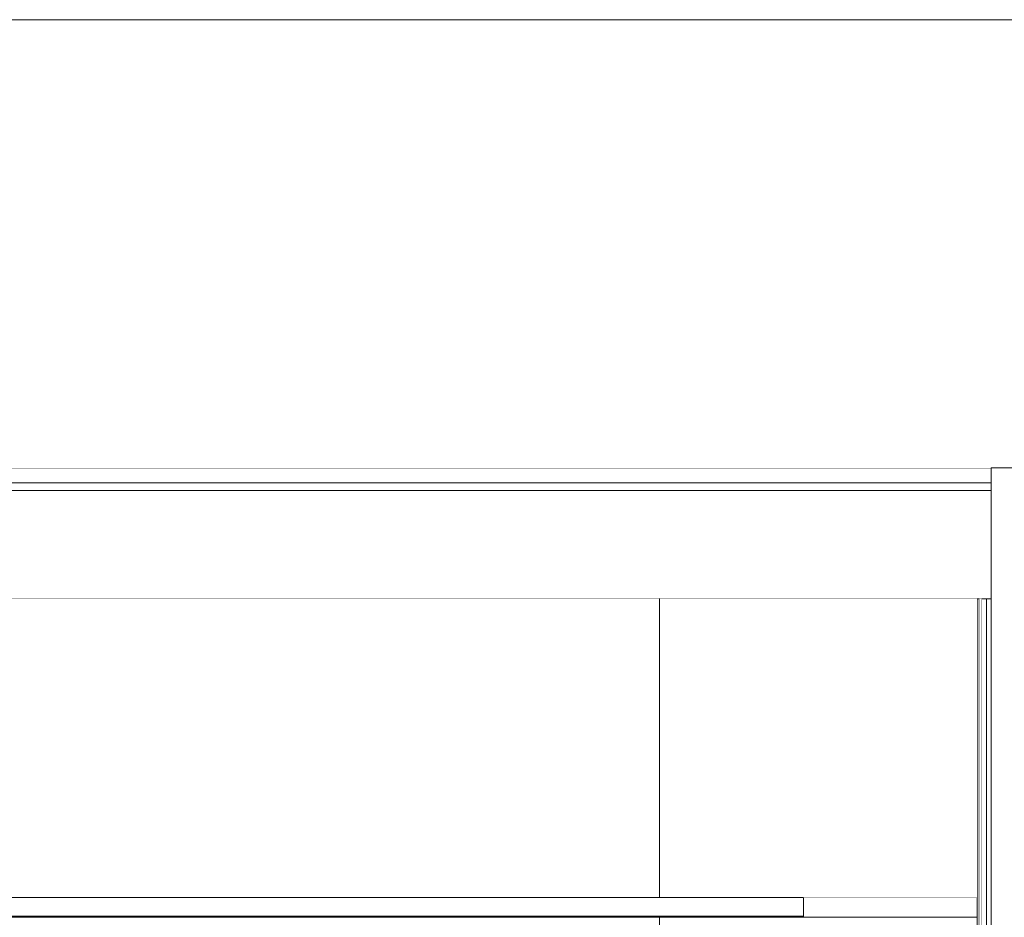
# Model space of a CAD drawing. Header units: millimetres. Extents: x -30280 to 100171, y -17460 to 4378.
# Tile 277 of 281: x 82145 to 84781, y -7363 to -4960. Entities that reach past the tile are written whole.
import ezdxf

# ---------------------------------------------------------------- set-up
doc = ezdxf.new("R2010")
doc.units = ezdxf.units.MM
doc.header["$MEASUREMENT"] = 0
doc.linetypes.add('Wipeout_Contour', pattern=[1000, 0, -1000])
for name, color, linetype in [('07_CR_Cel Ras pladur', 7, 'Continuous'), ('10_ESTR_Fotjats', 7, 'Continuous'), ('12_FAÇ_Façana', 7, 'Continuous'), ('Nuevo_07_CR_Cel Ras armstrong', 7, 'Continuous'), ('Nuevo_08_E_Envans secs', 7, 'Continuous')]:
    doc.layers.add(name, color=color, linetype=linetype)
for name, color, linetype, lineweight in [('07_CR_Cel Ras pladur_Pluma_Nº__1', 7, 'Continuous', 5), ('10_ESTR_Fotjats_Pluma_Nº__1', 7, 'Continuous', 5), ('12_FAÇ_Façana_Pluma_Nº__47', 7, 'Continuous', 20), ('Nuevo_07_CR_Cel Ras armstrong_Pluma_Nº__1', 7, 'Continuous', 5), ('Nuevo_08_E_Envans secs_Pluma_Nº__1', 7, 'Continuous', 5), ('Nuevo_08_E_Envans secs_Pluma_Nº__47', 7, 'Continuous', 20)]:
    doc.layers.add(name, color=color, linetype=linetype, lineweight=lineweight)
doc.layers.add('07_CR_Cel Ras pladur_Pluma_Nº__102', color=7, linetype='Continuous', lineweight=5, true_color=0xcccccc)

# ---------------------------------------------------------------- blocks, each defined once
blk = doc.blocks.new('Elem Sección_196_3', base_point=(91863.5, -13460))
at = {"layer": '10_ESTR_Fotjats_Pluma_Nº__1', "color": 7, "linetype": 'Continuous', "lineweight": 5}
for p, q in [((84746.4, -6160), (79542.7, -6160)), ((84746.4, -6200), (79542.7, -6200)), ((84746.4, -6220), (79542.7, -6220)), ((84708.4, -6510), (79580.7, -6510))]:
    blk.add_line(p, q, dxfattribs=at)
at = {"layer": '10_ESTR_Fotjats_Pluma_Nº__1', "color": 7, "linetype": 'Continuous', "lineweight": 5, "flags": 128}
blk.add_lwpolyline([(84746.4, -6510), (84733.4, -6510), (84720.4, -6510), (84714.4, -6510), (84708.4, -6510)], dxfattribs=at)
blk = doc.blocks.new('Elem Sección_197_3', base_point=(91863.5, -13460))
at = {"color": 254, "linetype": 'Wipeout_Contour', "lineweight": 0, "ltscale": 326267.885272}
blk.add_wipeout([(62557.8, -6160), (100170.8, -6160), (100170.8, -4960), (62557.8, -4960)], dxfattribs=at).dxf.layer = '12_FAÇ_Façana'
at = {"layer": '12_FAÇ_Façana_Pluma_Nº__47', "color": 7, "linetype": 'Continuous', "lineweight": 20}
blk.add_line((100170.8, -4960), (62557.8, -4960), dxfattribs=at)
blk = doc.blocks.new('Elem Sección_203_3', base_point=(91863.5, -13460))
at = {"layer": '07_CR_Cel Ras pladur_Pluma_Nº__1', "color": 7, "linetype": 'Continuous', "lineweight": 5}
blk.add_line((84708.4, -7310), (84243.4, -7310), dxfattribs=at)
at = {"color": 254, "linetype": 'Wipeout_Contour', "lineweight": 0, "ltscale": 329891.303859}
blk.add_wipeout([(80043.4, -7360), (80043.4, -7363), (84243.4, -7363), (84243.4, -7360)], dxfattribs=at).dxf.layer = '07_CR_Cel Ras pladur'
at = {"layer": '07_CR_Cel Ras pladur_Pluma_Nº__1', "color": 7, "linetype": 'Continuous', "lineweight": 5}
for p, q in [((84243.4, -7310), (84243.4, -7360)), ((84243.4, -7360), (84243.4, -7363)), ((84708.4, -7363), (84243.4, -7363))]:
    blk.add_line(p, q, dxfattribs=at)
at = {"layer": '07_CR_Cel Ras pladur_Pluma_Nº__102', "color": 254, "linetype": 'Continuous', "lineweight": 5, "true_color": 0xcccccc}
blk.add_line((80043.4, -7363), (84243.4, -7363), dxfattribs=at)
blk = doc.blocks.new('Elem Sección_244_3', base_point=(91863.5, -13460))
at = {"layer": 'Nuevo_08_E_Envans secs_Pluma_Nº__1', "color": 7, "linetype": 'Continuous', "lineweight": 5}
for p, q in [((84816.4, -6160), (84746.4, -6160)), ((84708.4, -6510), (84708.4, -7310)), ((84714.4, -6510), (84714.4, -9808)), ((84720.4, -6510), (84720.4, -9808)), ((84733.4, -6510), (84733.4, -9808)), ((84829.4, -6510), (84829.4, -9808)), ((84842.4, -6510), (84842.4, -7310)), ((84708.4, -7310), (84708.4, -7363)), ((84842.4, -7310), (84842.4, -7363)), ((84708.4, -7363), (84708.4, -8610)), ((84842.4, -7363), (84842.4, -9808)), ((84708.4, -8610), (84708.4, -8640)), ((84708.4, -8640), (84708.4, -9808))]:
    blk.add_line(p, q, dxfattribs=at)
at = {"layer": 'Nuevo_08_E_Envans secs_Pluma_Nº__1', "color": 7, "linetype": 'Continuous', "lineweight": 5, "flags": 128}
for points in [[(84746.4, -6160), (84746.4, -6200), (84746.4, -6220), (84746.4, -6510), (84746.4, -9808)], [(84816.4, -6160), (84816.4, -6200), (84816.4, -6220), (84816.4, -6510), (84816.4, -9808)]]:
    blk.add_lwpolyline(points, dxfattribs=at)
blk = doc.blocks.new('Elem Sección_245_3', base_point=(91863.5, -13460))
at = {"color": 254, "linetype": 'Wipeout_Contour', "lineweight": 0, "ltscale": 410617.919818}
blk.add_wipeout([(80380.7, -6510), (80380.7, -7310), (80643.4, -7310), (83858.4, -7310), (83858.4, -6510)], dxfattribs=at).dxf.layer = 'Nuevo_08_E_Envans secs'
blk = doc.blocks.new('Elem Sección_291_3', base_point=(91863.5, -13460))
at = {"layer": 'Nuevo_08_E_Envans secs_Pluma_Nº__47', "color": 7, "linetype": 'Continuous', "lineweight": 20}
blk.add_line((83858.4, -7363), (83858.4, -9304), dxfattribs=at)
at = {"color": 254, "linetype": 'Wipeout_Contour', "lineweight": 0, "ltscale": 338268.573374}
blk.add_wipeout([(84708.4, -6510), (83858.4, -6510), (83858.4, -7310), (84708.4, -7310)], dxfattribs=at).dxf.layer = 'Nuevo_08_E_Envans secs'
at = {"color": 254, "linetype": 'Wipeout_Contour', "lineweight": 0, "ltscale": 507279.50678}
blk.add_wipeout([(83858.4, -9354), (83858.4, -9360), (84120.5, -9360), (84112.6, -9356.2), (84109.5, -9354.9), (84105.1, -9354)], dxfattribs=at).dxf.layer = 'Nuevo_08_E_Envans secs'
at = {"color": 254, "linetype": 'Wipeout_Contour', "lineweight": 0, "ltscale": 1266577.301644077}
blk.add_wipeout([(83870.3, -9749.6), (83864.7, -9750.1), (83864.7, -9760), (83866.1, -9760), (83867.5, -9762), (83872, -9762), (83872.9, -9760), (83884.1, -9760), (83884.1, -9749.6), (83882.9, -9749.6), (83877.6, -9747.9), (83881.7, -9689.9), (83882.2, -9688.3), (83876.8, -9695.9), (83871, -9747.9)], dxfattribs=at).dxf.layer = 'Nuevo_08_E_Envans secs'
at = {"layer": 'Nuevo_08_E_Envans secs_Pluma_Nº__47', "color": 7, "linetype": 'Continuous', "lineweight": 20}
blk.add_line((83858.4, -6510), (83858.4, -7310), dxfattribs=at)
at = {"color": 254, "linetype": 'Wipeout_Contour', "lineweight": 0, "ltscale": 340500.887167}
blk.add_wipeout([(84720.4, -6510), (84714.4, -6510), (84714.4, -9808), (84720.4, -9808)], dxfattribs=at).dxf.layer = 'Nuevo_08_E_Envans secs'
at = {"color": 254, "linetype": 'Wipeout_Contour', "lineweight": 0, "ltscale": 675520.9964}
blk.add_wipeout([(83906.8, -9370), (83858.4, -9370), (83858.4, -9657), (83923.9, -9657), (83923.9, -9510), (83933.3, -9510), (83933.3, -9410), (83906.8, -9410)], dxfattribs=at).dxf.layer = 'Nuevo_08_E_Envans secs'
at = {"color": 254, "linetype": 'Wipeout_Contour', "lineweight": 0, "ltscale": 2283097.822664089}
blk.add_wipeout([(83900.1, -9749.6), (83895.3, -9750), (83895.3, -9760), (83899, -9760), (83899.9, -9762), (83904.6, -9762), (83907.8, -9769), (83909.2, -9786), (83907.8, -9802.9), (83905.5, -9808), (84146.6, -9808), (84138.1, -9802.9), (84133.2, -9786), (84138.1, -9769), (84143.2, -9766), (84143.2, -9750), (84139.8, -9750.3), (84136.5, -9749.6), (84122.7, -9697.6), (84097.9, -9683), (83958, -9683), (83953.3, -9680), (83947.9, -9680), (83941.1, -9683), (83910.1, -9683), (83905.8, -9692.4), (83901.9, -9747.9)], dxfattribs=at).dxf.layer = 'Nuevo_08_E_Envans secs'
at = {"layer": 'Nuevo_08_E_Envans secs_Pluma_Nº__47', "color": 7, "linetype": 'Continuous', "lineweight": 20}
for p, q in [((83858.4, -9354), (83858.4, -9360)), ((83858.4, -9370), (83858.4, -9657))]:
    blk.add_line(p, q, dxfattribs=at)
at = {"color": 254, "linetype": 'Wipeout_Contour', "lineweight": 0, "ltscale": 593049.429304}
blk.add_wipeout([(84156.1, -9748.1), (84154.6, -9748.4), (84154.6, -9760), (84163.1, -9760), (84163.1, -9749.9), (84158.7, -9750.3), (84156.5, -9749.6)], dxfattribs=at).dxf.layer = 'Nuevo_08_E_Envans secs'
at = {"color": 254, "linetype": 'Wipeout_Contour', "lineweight": 0, "ltscale": 508442.454452}
blk.add_wipeout([(84174.4, -9761), (84176.3, -9760), (84180.7, -9760), (84180.7, -9749.8), (84175.4, -9750.3), (84174.4, -9749.7)], dxfattribs=at).dxf.layer = 'Nuevo_08_E_Envans secs'
blk = doc.blocks.new('Elem Sección_340_3', base_point=(91863.5, -13460))
at = {"layer": 'Nuevo_07_CR_Cel Ras armstrong_Pluma_Nº__1', "color": 7, "linetype": 'Continuous', "lineweight": 5}
for p, q in [((83043.4, -7310), (82443.4, -7310)), ((83043.4, -7360), (82443.4, -7360))]:
    blk.add_line(p, q, dxfattribs=at)
blk = doc.blocks.new('Elem Sección_341_3', base_point=(91863.5, -13460))
at = {"layer": 'Nuevo_07_CR_Cel Ras armstrong_Pluma_Nº__1', "color": 7, "linetype": 'Continuous', "lineweight": 5}
for p, q in [((83643.4, -7310), (83043.4, -7310)), ((83643.4, -7360), (83043.4, -7360))]:
    blk.add_line(p, q, dxfattribs=at)
blk = doc.blocks.new('Elem Sección_342_3', base_point=(91863.5, -13460))
at = {"layer": 'Nuevo_07_CR_Cel Ras armstrong_Pluma_Nº__1', "color": 7, "linetype": 'Continuous', "lineweight": 5}
for p, q in [((82443.4, -7310), (81843.4, -7310)), ((82443.4, -7360), (81843.4, -7360))]:
    blk.add_line(p, q, dxfattribs=at)
blk = doc.blocks.new('Elem Sección_343_3', base_point=(91863.5, -13460))
at = {"layer": 'Nuevo_07_CR_Cel Ras armstrong_Pluma_Nº__1', "color": 7, "linetype": 'Continuous', "lineweight": 5}
for p, q in [((84243.4, -7310), (83643.4, -7310)), ((84243.4, -7360), (83643.4, -7360))]:
    blk.add_line(p, q, dxfattribs=at)

msp = doc.modelspace()

# ---------------------------------------------------------------- block references
at = {"layer": '07_CR_Cel Ras pladur', "lineweight": 0}
msp.add_blockref('Elem Sección_203_3', (91863.5, -13460), dxfattribs=at)
at = {"layer": '10_ESTR_Fotjats', "lineweight": 0}
msp.add_blockref('Elem Sección_196_3', (91863.5, -13460), dxfattribs=at)

# ---------------------------------------------------------------- next in the draw order: block references
at = {"layer": '12_FAÇ_Façana', "lineweight": 0}
msp.add_blockref('Elem Sección_197_3', (91863.5, -13460), dxfattribs=at)
at = {"layer": 'Nuevo_08_E_Envans secs', "lineweight": 0}
msp.add_blockref('Elem Sección_245_3', (91863.5, -13460), dxfattribs=at)

# ---------------------------------------------------------------- next in the draw order: block references
at = {"layer": 'Nuevo_07_CR_Cel Ras armstrong', "lineweight": 0}
for name in ['Elem Sección_342_3', 'Elem Sección_340_3', 'Elem Sección_341_3']:
    msp.add_blockref(name, (91863.5, -13460), dxfattribs=at)
at = {"layer": 'Nuevo_08_E_Envans secs', "lineweight": 0}
msp.add_blockref('Elem Sección_244_3', (91863.5, -13460), dxfattribs=at)

# ---------------------------------------------------------------- next in the draw order: block references
msp.add_blockref('Elem Sección_291_3', (91863.5, -13460), dxfattribs=at)

# ---------------------------------------------------------------- next in the draw order: block references
at = {"layer": 'Nuevo_07_CR_Cel Ras armstrong', "lineweight": 0}
msp.add_blockref('Elem Sección_343_3', (91863.5, -13460), dxfattribs=at)

doc.saveas('drawing.dxf')
